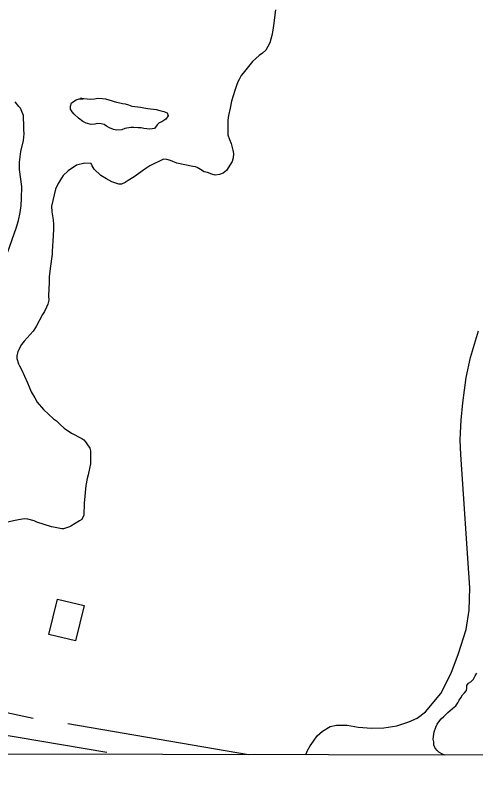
# Model space of a CAD drawing. Extents: x 3187622 to 3225504, y 800805 to 826213.
# Drawn here: x 3209879 to 3210412, y 806183 to 807065 of the extents above; entities that cross this region are included whole.
import ezdxf

# ---------------------------------------------------------------- set-up
doc = ezdxf.new("R2010")
doc.units = 0
for name, color, linetype in [('V-BLDG-OTLN', 7, 'Continuous'), ('V-GRID-FRAM', 7, 'Continuous'), ('V-ROAD-CNTR', 7, 'Continuous'), ('V-SITE-VEGE', 7, 'Continuous'), ('V-TOPO-SHOR', 7, 'Continuous')]:
    doc.layers.add(name, color=color, linetype=linetype)

msp = doc.modelspace()

# ---------------------------------------------------------------- linework, layer by layer
at = {"layer": 'V-BLDG-OTLN'}
msp.add_lwpolyline([(3209917.78, 806349.12), (3209927.71, 806390.14), (3209958.56, 806382.68), (3209948.64, 806341.66)], close=True, dxfattribs=at)
at = {"layer": 'V-GRID-FRAM'}
msp.add_lwpolyline([(3191838.83, 824434.07), (3223248.62, 824370.11), (3223219.52, 806183.49), (3191793.86, 806247.48), (3191838.83, 824434.07)], dxfattribs=at)
at = {"layer": 'V-ROAD-CNTR'}
for points in [[(3205105.83, 807054.61), (3205532.73, 806980.16), (3206156.46, 806872.86), (3206698.48, 806779.69), (3207336.73, 806666.37), (3208060.92, 806538.44), (3209985, 806213.11)], [(3210215.23, 806209.97), (3210216.73, 806214.35), (3210220.12, 806220.25), (3210224, 806225.82), (3210228.05, 806231.88), (3210234.41, 806237.24), (3210243.24, 806242.74), (3210250.54, 806244.45), (3210262.77, 806244.44), (3210275.63, 806242.11), (3210291.48, 806240.73), (3210305.2, 806241.36), (3210320.27, 806243.46), (3210334.22, 806248.06), (3210343.87, 806252.39), (3210353.56, 806259.85), (3210371.05, 806280.93), (3210383.28, 806304.39), (3210391.53, 806327.08), (3210400.35, 806354.89), (3210403.98, 806377.31), (3210404.67, 806403.09), (3210394.13, 806557.27), (3210393.53, 806573.64), (3210393.82, 806582.23), (3210394.85, 806596.77), (3210396.79, 806617.07), (3210400.51, 806646.1), (3210405.63, 806669.5), (3210414.82, 806700.11)]]:
    msp.add_lwpolyline(points, dxfattribs=at)
at = {"layer": 'V-SITE-VEGE'}
for points in [[(3210180.08, 807071.24), (3210177.55, 807053.09)], [(3210177.55, 807053.09), (3210176.97, 807047.8), (3210175.87, 807041.75), (3210173.48, 807033.2), (3210168.82, 807024.93), (3210164.98, 807021.45), (3210161.15, 807018.72), (3210153.47, 807011.51), (3210142.68, 806998.28), (3210140.37, 806995.28), (3210137.78, 806991.02), (3210136.48, 806988.01), (3210134.91, 806983.99), (3210132.8, 806978.21), (3210129.09, 806965.64), (3210127.46, 806957.58), (3210125.57, 806949.27), (3210124.74, 806943.73), (3210125.01, 806926.8), (3210126.7, 806921.47), (3210128.65, 806916.65), (3210130.57, 806909.3), (3210131.52, 806905.24), (3210130.95, 806900.2), (3210129.87, 806895.92), (3210123.41, 806885.66), (3210119.58, 806882.43), (3210115.27, 806880.98), (3210110.21, 806880.29), (3210106.44, 806881.35), (3210101.41, 806883.19), (3210097.63, 806884.26), (3210093.12, 806886.59), (3210089.37, 806888.92), (3210087.36, 806889.71), (3210084.33, 806890.25), (3210065.95, 806894.05), (3210058.42, 806897.18), (3210054.4, 806898.5), (3210050.36, 806898.56), (3210034.59, 806890.95), (3210028.73, 806886.99), (3210016.48, 806878.33), (3210009.61, 806874.13), (3210006.29, 806871.91), (3210001.72, 806869.95), (3209998.69, 806869.74), (3209990.64, 806872.38), (3209984.38, 806876), (3209978.12, 806879.88), (3209970.39, 806887.06), (3209967.92, 806891.13), (3209966.95, 806893.67), (3209959.63, 806894.03), (3209950, 806891.89), (3209940.31, 806885.21), (3209934.43, 806879.74), (3209928.74, 806870.47), (3209925.62, 806863.95), (3209920.8, 806844.57), (3209921.46, 806838), (3209922.85, 806828.63), (3209923.27, 806823.07), (3209923.2, 806818.02), (3209922.83, 806809.94), (3209921.83, 806792.28), (3209921.53, 806788.75), (3209919.28, 806772.37), (3209918.13, 806762.53), (3209918.04, 806756.47), (3209917.57, 806740.82), (3209918, 806735.77), (3209916.67, 806730.98), (3209915.11, 806727.72), (3209912.77, 806722.71), (3209910.44, 806718.95), (3209903.18, 806705.42), (3209899.82, 806699.91), (3209889.3, 806688.44), (3209886.21, 806684.44), (3209881.81, 806676.42), (3209880.73, 806671.39), (3209880.94, 806668.35), (3209882.62, 806662.27), (3209884.1, 806659.72), (3209886.31, 806655.4), (3209893.17, 806640.15), (3209895.12, 806635.32), (3209897.57, 806629.73), (3209901.76, 806622.6), (3209904.47, 806617.76), (3209911.67, 806609.33), (3209923.39, 806598.31), (3209926.9, 806596.23), (3209931.13, 806591.88), (3209935.62, 806587.78), (3209944.12, 806582.1), (3209955.9, 806575.87), (3209958.15, 806574.08), (3209960.39, 806571.77), (3209961.87, 806569.47)], [(3209870.55, 806791.74), (3209880.03, 806818.88), (3209882.68, 806827.94), (3209884.58, 806837), (3209885.71, 806845.32), (3209886.07, 806853.14), (3209886.52, 806867.03), (3209884.02, 806886.76), (3209883.88, 806895.1), (3209885.58, 806907.7), (3209888.53, 806920.29), (3209889.4, 806928.1), (3209888.96, 806933.16), (3209889.07, 806940.48), (3209888.62, 806944.78), (3209888.43, 806949.08), (3209886, 806955.93), (3209885.02, 806957.71), (3209883.27, 806959.51), (3209878.8, 806964.87)], [(3209961.87, 806569.47), (3209965.34, 806564.63), (3209966.05, 806561.34), (3209965.84, 806546.44), (3209965.01, 806541.15), (3209963.39, 806533.85), (3209962.32, 806529.31), (3209960.69, 806521.26), (3209958.89, 806500.83), (3209958.19, 806487.2), (3209956.1, 806482.18), (3209953.3, 806480.7), (3209943.36, 806474.53), (3209941.58, 806473.54), (3209934.98, 806471.11), (3209932.96, 806471.14), (3209923.39, 806473.04), (3209921.12, 806473.58), (3209903.78, 806479.13), (3209901.02, 806480.43), (3209893.72, 806482.55), (3209889.69, 806482.86), (3209882.85, 806481.69), (3209879.05, 806480.99), (3209869.94, 806479.1)]]:
    msp.add_lwpolyline(points, dxfattribs=at)
at = {"layer": 'V-TOPO-SHOR'}
for p, q in [((3209899.55, 806252.01), (3209845.74, 806263.75)), ((3210148.72, 806210.1), (3209939.75, 806245.68))]:
    msp.add_line(p, q, dxfattribs=at)
for points in [[(3209965.98, 806968.19), (3209970.53, 806968.63), (3209974.58, 806969.08), (3209979.88, 806969), (3209983.41, 806968.45), (3209987.18, 806967.39), (3209995.98, 806964.73), (3210000.01, 806963.92), (3210003.03, 806963.12), (3210006.06, 806962.57), (3210010.08, 806961.51), (3210013.85, 806960.19), (3210020.66, 806959.34), (3210023.68, 806958.79), (3210027.71, 806958.23), (3210032.25, 806957.41), (3210035.52, 806956.85), (3210038.8, 806956.56), (3210042.08, 806956.01), (3210046.1, 806954.94), (3210050.89, 806953.86), (3210054.65, 806952.29), (3210055.87, 806948.99), (3210053.29, 806944.99), (3210048.7, 806942.02), (3210045.4, 806940.8), (3210043.09, 806938.31), (3210040, 806934.06), (3210034.69, 806933.38), (3210027.88, 806934.23), (3210024.6, 806934.78), (3210021.32, 806934.83), (3210016.27, 806935.15), (3210012.74, 806935.2), (3210005.91, 806934.04), (3210002.1, 806932.83), (3209996.54, 806932.4), (3209992.76, 806932.96), (3209987.99, 806935.05), (3209984.48, 806936.86), (3209981.98, 806938.67), (3209978.21, 806939.73), (3209973.92, 806940.05), (3209970.88, 806939.33), (3209966.83, 806938.63), (3209961.04, 806940.23), (3209957.28, 806942.3), (3209952.28, 806946.16), (3209947.05, 806950.78), (3209944.81, 806953.33), (3209943.09, 806956.64), (3209942.88, 806959.93), (3209944.2, 806963.7), (3209949.55, 806967.41), (3209952.85, 806968.38), (3209957.65, 806968.31), (3209954.63, 806969.11), (3209965.98, 806968.19)], [(3210384.8, 806263.74), (3210388.38, 806266.72), (3210390.7, 806269.97), (3210392.51, 806273.23), (3210394.32, 806275.98), (3210396.38, 806279.23), (3210398.44, 806281.73), (3210400.75, 806284.22), (3210401.29, 806287.25), (3210401.34, 806290.28), (3210403.14, 806292.78), (3210405.94, 806294.51), (3210409.02, 806297.49), (3210410.84, 806301.26), (3210412.9, 806304.26)], [(3210375.79, 806209.64), (3210372.95, 806210.87), (3210368.94, 806213.2), (3210366.44, 806215.51), (3210364.21, 806218.57), (3210362.99, 806221.62), (3210363.04, 806225.16), (3210362.33, 806228.2), (3210362.91, 806233.74), (3210363.46, 806236.77), (3210365.3, 806242.04), (3210366.86, 806245.31), (3210368.93, 806248.31), (3210371.5, 806251.55), (3210374.57, 806254.29), (3210376.87, 806256.53), (3210379.18, 806258.77), (3210384.8, 806263.74)]]:
    msp.add_lwpolyline(points, dxfattribs=at)

doc.saveas('drawing.dxf')
